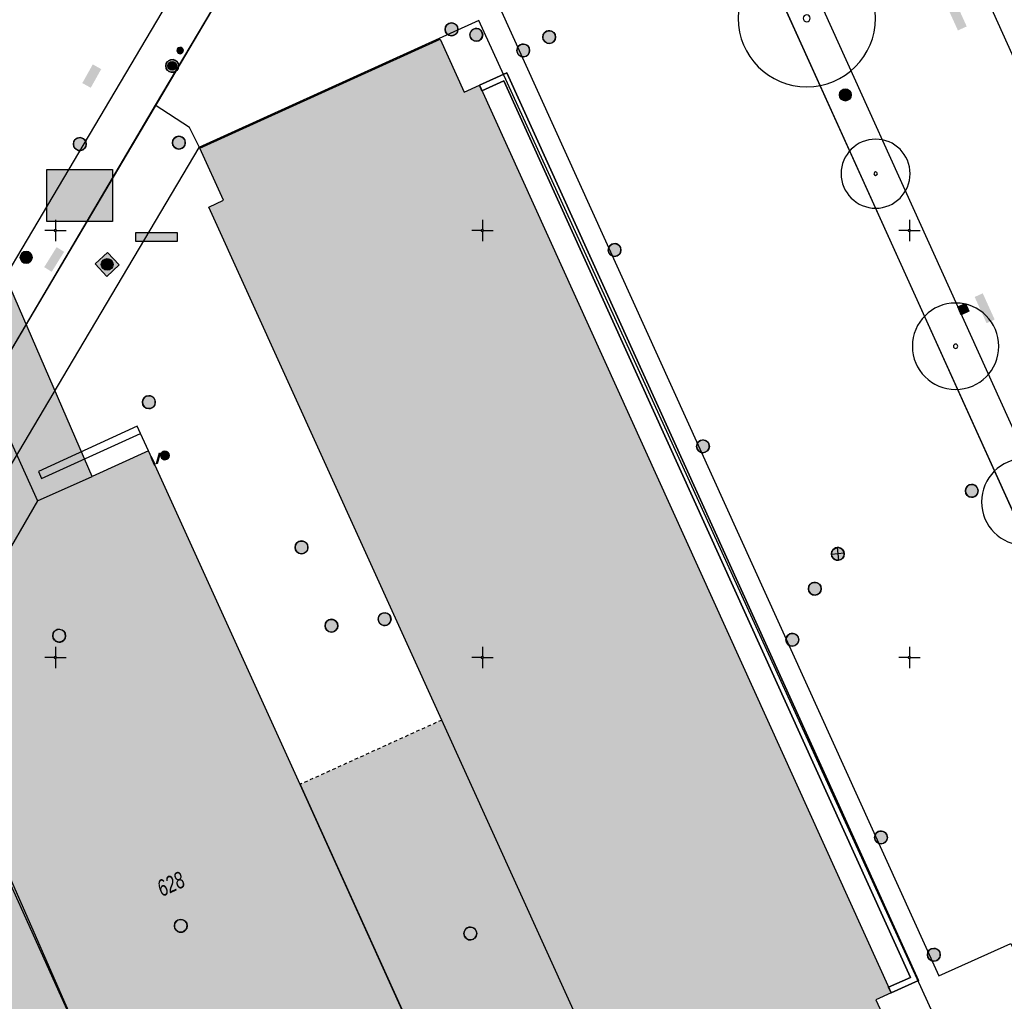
# Model space of a CAD drawing. Header units: metres. Extents: x 2695560 to 2696939, y 1260491 to 1262050.
# Tile 936 of 1005: x 2696449 to 2696507, y 1261730 to 1261787. Entities that reach past the tile are written whole.
import ezdxf

# ---------------------------------------------------------------- set-up
doc = ezdxf.new("R2010")
doc.units = ezdxf.units.M
doc.linetypes.add('AUSGEZOGEN', pattern=[0])
doc.linetypes.add('VERDECKT2_S2', pattern=[0.36, 0.2, -0.16])
for name, color, linetype in [('XR$1$AV_Flächen (EO)', 7, 'AUSGEZOGEN'), ('XR$1$AV_Gebäudeflächen (BB)', 7, 'AUSGEZOGEN'), ('XR$1$AV_Gebäudeflächen (EO)', 7, 'AUSGEZOGEN'), ('XR$1$AV_Gebäudeflächen ut.', 7, 'AUSGEZOGEN'), ('XR$1$AV_Koordinatennetzpunkte', 7, 'AUSGEZOGEN'), ('XR$1$AV_Linien (BB)', 7, 'AUSGEZOGEN'), ('XR$1$AV_Linien (EO)', 7, 'AUSGEZOGEN'), ('XR$1$AV_Versicherung-Nr.', 7, 'AUSGEZOGEN'), ('XR$1$AW_LK_Schachtdeckel', 24, 'AUSGEZOGEN'), ('XR$1$EW_LK_Bauwerk', 1, 'AUSGEZOGEN'), ('XR$1$EW_LK_Knoten', 1, 'AUSGEZOGEN'), ('XR$1$GA_LK_Rohrleitungsteil', 32, 'AUSGEZOGEN'), ('XR$1$GA_LK_Siphon', 32, 'AUSGEZOGEN'), ('XR$1$GR_Baum', 94, 'AUSGEZOGEN'), ('XR$1$Liegenschaftsgrenzen', 7, 'AUSGEZOGEN'), ('XR$1$PFAW', 255, 'AUSGEZOGEN'), ('XR$1$PFEW', 255, 'AUSGEZOGEN'), ('XR$1$PFGA', 255, 'AUSGEZOGEN'), ('XR$1$PFWA', 255, 'AUSGEZOGEN'), ('XR$1$RP_Abstandslinie', 7, 'AUSGEZOGEN'), ('XR$1$WA_LK_Absperrarmatur', 171, 'AUSGEZOGEN'), ('XR$1$WA_LK_Hydrant', 171, 'AUSGEZOGEN')]:
    doc.layers.add(name, color=color, linetype=linetype)
doc.styles.add('ARIAL', font='arial.ttf')

# ---------------------------------------------------------------- blocks, each defined once
blk = doc.blocks.new('COMPLEXOBJECT_16')
at = {"layer": 'XR$1$AV_Linien (BB)', "color": 7, "linetype": 'AUSGEZOGEN', "transparency": 33554687}
for p, q in [((6482.061, 11810.613), (6480.746, 11813.519)), ((6473.637, 11812.402), (6455.851, 11782.33))]:
    blk.add_line(p, q, dxfattribs=at)
for centre, radius, start, end in [((6477.653, 11810.027), 4.665, 98.93569, 149.40328), ((6477.652, 11810.029), 4.664, 48.44859, 98.93652)]:
    blk.add_arc(centre, radius, start, end, dxfattribs=at)
blk = doc.blocks.new('COMPLEXOBJECT_389')
at = {"layer": 'XR$1$AV_Linien (BB)', "color": 7, "linetype": 'AUSGEZOGEN', "transparency": 33554687}
blk.add_lwpolyline([(6527.227, 11738.355), (6503.552, 11790.779), (6486.127, 11829.209)], dxfattribs=at)
blk = doc.blocks.new('COMPLEXOBJECT_422')
at = {"layer": 'XR$1$AV_Linien (BB)', "color": 7, "linetype": 'AUSGEZOGEN', "transparency": 33554687}
blk.add_lwpolyline([(6482.061, 11810.613), (6474.617, 11807.165), (6470.495, 11800.223), (6501.72, 11731.372), (6505.945, 11733.272), (6510.036, 11724.329)], dxfattribs=at)
blk = doc.blocks.new('COMPLEXOBJECT_712')
at = {"layer": 'XR$1$AV_Linien (BB)', "color": 7, "linetype": 'AUSGEZOGEN', "transparency": 33554687}
for p, q in [((6430.603, 11766.732), (6429.029, 11762.455)), ((6424.553, 11753.223), (6418.821, 11743.511))]:
    blk.add_line(p, q, dxfattribs=at)
blk.add_lwpolyline([(6465.172, 11827.303), (6464.345, 11825.907), (6435.908, 11777.913)], dxfattribs=at)
for centre, radius, start, end in [((6490.004, 11745.378), 63.126, 148.97578, 154.27784), ((6489.499, 11745.625), 62.564, 154.28142, 160.28375), ((6378.657, 11781.157), 53.732, 334.77798, 339.63167), ((6379.001, 11781.007), 53.357, 328.61923, 334.7657)]:
    blk.add_arc(centre, radius, start, end, dxfattribs=at)
blk = doc.blocks.new('COMPLEXOBJECT_797')
at = {"layer": 'XR$1$AV_Linien (BB)', "color": 7, "linetype": 'AUSGEZOGEN', "transparency": 33554687}
blk.add_lwpolyline([(6355.414, 11617.193), (6377.371, 11654.569), (6396.77, 11687.221), (6423.868, 11733.16), (6471.337, 11813.265)], dxfattribs=at)
blk = doc.blocks.new('COMPLEXOBJECT_834')
at = {"layer": 'XR$1$AV_Flächen (EO)', "color": 7, "linetype": 'AUSGEZOGEN', "transparency": 33554687}
blk.add_lwpolyline([(6455.444, 11762.103), (6452.157, 11760.606), (6442.354, 11783.16), (6438.167, 11792.792), (6457.503, 11825.435), (6448.144, 11846.186), (6450.579, 11853.645), (6447.047, 11861.434), (6445.202, 11865.503), (6442.547, 11866.748), (6439.353, 11865.198), (6439.101, 11865.075), (6438.738, 11865.824)], dxfattribs=at)
blk = doc.blocks.new('COMPLEXOBJECT_835')
at = {"layer": 'XR$1$AV_Flächen (EO)', "color": 7, "linetype": 'AUSGEZOGEN', "transparency": 33554687}
blk.add_line((6452.585, 11719.094), (6458.957, 11714.796), dxfattribs=at)
blk.add_lwpolyline([(6430.853, 11707.194), (6424.596, 11710.902), (6440.258, 11737.326), (6443.22, 11738.578), (6443.641, 11737.717), (6451.539, 11720.238)], dxfattribs=at)
blk.add_arc((6454.437, 11721.837), 3.31, 208.89585, 235.97973, dxfattribs=at)
blk = doc.blocks.new('COMPLEXOBJECT_1244')
at = {"layer": 'XR$1$Liegenschaftsgrenzen', "color": 7, "linetype": 'AUSGEZOGEN', "transparency": 33554687}
blk.add_lwpolyline([(6473.637, 11812.402), (6446.14, 11765.91), (6414.59, 11712.76), (6385.75, 11664.13), (6360.446, 11621.54)], dxfattribs=at)
blk = doc.blocks.new('COMPLEXOBJECT_1382')
at = {"layer": 'XR$1$Liegenschaftsgrenzen', "color": 7, "linetype": 'AUSGEZOGEN', "transparency": 33554687}
blk.add_lwpolyline([(6550.316, 11660.023), (6550.6, 11660.156), (6483.723, 11807.912), (6483.359, 11807.746), (6480.746, 11813.519)], dxfattribs=at)
blk = doc.blocks.new('COMPLEXOBJECT_1417')
at = {"layer": 'XR$1$Liegenschaftsgrenzen', "color": 7, "linetype": 'AUSGEZOGEN', "transparency": 33554687}
for p, q in [((6435.908, 11777.913), (6465.172, 11827.303)), ((6429.029, 11762.455), (6430.603, 11766.732)), ((6418.821, 11743.511), (6424.553, 11753.223))]:
    blk.add_line(p, q, dxfattribs=at)
for centre, radius, start, end in [((6489.689, 11745.547), 62.769, 148.95977, 160.27477), ((6378.943, 11781.037), 53.422, 328.62381, 339.64469)]:
    blk.add_arc(centre, radius, start, end, dxfattribs=at)
blk = doc.blocks.new('BAV2041')
at = {"color": 7, "transparency": 33554687}
for p, q in [((0, 0.5), (0, 0.05)), ((-0.05, 0), (-0.5, 0)), ((0.05, 0), (0.5, 0)), ((0, -0.05), (0, -0.5))]:
    blk.add_line(p, q, dxfattribs=at)
blk.add_circle((0, 0), 0.05, dxfattribs=at)
for start, end in [(90, 270), (270, 90)]:
    blk.add_arc((0, 0), 0.05, start, end, dxfattribs=at)
blk = doc.blocks.new('WBGR1')
at = {"color": 94, "transparency": 33554687}
for radius, start, end in [(1, 90, 270), (1, 270, 90), (0.05, 90, 270), (0.05, 270, 90)]:
    blk.add_arc((0, 0), radius, start, end, dxfattribs=at)
blk = doc.blocks.new('BAW2082')
at = {"layer": 'XR$1$PFAW', "transparency": 33554687}
blk.add_hatch(color=7, dxfattribs=at).paths.add_polyline_path([(0.509, -0.003), (0.499, 0.098), (0.469, 0.194), (0.42, 0.283), (0.354, 0.359), (0.274, 0.421), (0.183, 0.466), (0.085, 0.491), (-0.016, 0.496), (-0.116, 0.481), (-0.211, 0.446), (-0.297, 0.392), (-0.37, 0.323), (-0.428, 0.24), (-0.468, 0.147), (-0.488, 0.047), (-0.488, -0.054), (-0.468, -0.153), (-0.428, -0.246), (-0.37, -0.329), (-0.297, -0.398), (-0.211, -0.452), (-0.116, -0.487), (-0.016, -0.502), (0.085, -0.497), (0.183, -0.472), (0.274, -0.427), (0.354, -0.366), (0.42, -0.289), (0.469, -0.2), (0.499, -0.104)])
at = {"transparency": 33554687}
for start, end in [(91.19481, 268.80519), (268.80519, 91.19481)]:
    blk.add_arc((0.01, 0), 0.5, start, end, dxfattribs=at)
at = {"layer": 'XR$1$PFAW', "transparency": 33554687}
blk.add_circle((0.009, -0.003), 0.5, dxfattribs=at)
blk = doc.blocks.new('BAW2089')
at = {"layer": 'XR$1$PFAW', "transparency": 33554687}
blk.add_hatch(color=7, dxfattribs=at).paths.add_polyline_path([(-0.5, 0.5), (-0.5, -0.5), (0.5, -0.5), (0.5, 0.5)])
at = {"transparency": 33554687}
blk.add_lwpolyline([(-0.5, 0.5), (0.5, 0.5), (0.5, -0.5), (-0.5, -0.5), (-0.5, 0.5)], close=True, dxfattribs=at)
at = {"layer": 'XR$1$PFAW', "transparency": 33554687}
blk.add_lwpolyline([(-0.5, 0.5), (0.5, 0.5), (0.5, -0.5), (-0.5, -0.5), (-0.5, 0.5)], close=True, dxfattribs=at)
blk = doc.blocks.new('BAW2088')
at = {"layer": 'XR$1$PFAW', "transparency": 33554687}
blk.add_hatch(color=253, dxfattribs=at).paths.add_polyline_path([(0.51, 0), (0.5, 0.101), (0.47, 0.197), (0.421, 0.286), (0.355, 0.362), (0.275, 0.424), (0.184, 0.469), (0.086, 0.494), (-0.015, 0.499), (-0.115, 0.484), (-0.21, 0.449), (-0.296, 0.395), (-0.369, 0.326), (-0.427, 0.243), (-0.467, 0.15), (-0.487, 0.051), (-0.487, -0.051), (-0.467, -0.15), (-0.427, -0.243), (-0.369, -0.326), (-0.296, -0.395), (-0.21, -0.449), (-0.115, -0.484), (-0.015, -0.499), (0.086, -0.494), (0.184, -0.469), (0.275, -0.424), (0.355, -0.362), (0.421, -0.286), (0.47, -0.197), (0.5, -0.101)])
at = {"transparency": 33554687}
for start, end in [(91.19481, 268.80519), (268.80519, 91.19481)]:
    blk.add_arc((0.01, 0), 0.5, start, end, dxfattribs=at)
at = {"layer": 'XR$1$PFAW', "transparency": 33554687}
blk.add_circle((0.01, 0), 0.5, dxfattribs=at)
blk = doc.blocks.new('BAW2087')
at = {"lineweight": 25, "true_color": 0x000000, "transparency": 33554687}
h = blk.add_hatch(color=18, dxfattribs=at)
h.paths.add_polyline_path([(-0.5, 0.5), (-0.5, -0.5), (0.5, -0.5), (0.5, 0.5)])
h.paths.add_polyline_path([(0.337, -0.069), (0.316, -0.136), (0.282, -0.196), (0.237, -0.249), (0.182, -0.292), (0.119, -0.322), (0.052, -0.34), (-0.017, -0.343), (-0.086, -0.333), (-0.151, -0.309), (-0.21, -0.272), (-0.261, -0.224), (-0.301, -0.167), (-0.328, -0.103), (-0.342, -0.035), (-0.342, 0.035), (-0.328, 0.103), (-0.301, 0.167), (-0.261, 0.224), (-0.21, 0.272), (-0.151, 0.309), (-0.086, 0.333), (-0.017, 0.343), (0.052, 0.34), (0.119, 0.322), (0.182, 0.292), (0.237, 0.249), (0.282, 0.196), (0.316, 0.136), (0.337, 0.069), (0.344, 0)], flags=16)
at = {"layer": 'XR$1$PFAW', "lineweight": 25, "transparency": 33554687}
blk.add_hatch(color=7, dxfattribs=at).paths.add_polyline_path([(0.344, 0), (0.337, 0.069), (0.316, 0.136), (0.282, 0.196), (0.237, 0.249), (0.182, 0.292), (0.119, 0.322), (0.052, 0.34), (-0.017, 0.343), (-0.086, 0.333), (-0.151, 0.309), (-0.21, 0.272), (-0.261, 0.224), (-0.301, 0.167), (-0.328, 0.103), (-0.342, 0.035), (-0.342, -0.035), (-0.328, -0.103), (-0.301, -0.167), (-0.261, -0.224), (-0.21, -0.272), (-0.151, -0.309), (-0.086, -0.333), (-0.017, -0.343), (0.052, -0.34), (0.119, -0.322), (0.182, -0.292), (0.237, -0.249), (0.282, -0.196), (0.316, -0.136), (0.337, -0.069)])
at = {"lineweight": 25, "transparency": 33554687}
for p, q in [((-0.5, 0.5, 0.993), (0.5, 0.5, 0.993)), ((-0.5, -0.5, 0.993), (-0.5, 0.5, 0.993)), ((0.5, 0.5, 0.993), (0.5, -0.5, 0.993)), ((0.5, -0.5, 0.993), (-0.5, -0.5, 0.993))]:
    blk.add_line(p, q, dxfattribs=at)
blk.add_circle((0, 0), 0.344, dxfattribs=at)
at = {"layer": 'XR$1$PFAW', "lineweight": 25, "transparency": 33554687}
blk.add_line((-0.5, 0.5), (0.5, 0.5), dxfattribs=at)
at = {"layer": 'XR$1$PFAW', "color": 31, "lineweight": 25, "transparency": 33554687}
for p, q in [((-0.5, -0.5), (-0.5, 0.5)), ((0.5, 0.5), (0.5, -0.5)), ((0.5, -0.5), (-0.5, -0.5))]:
    blk.add_line(p, q, dxfattribs=at)
at = {"layer": 'XR$1$PFAW', "lineweight": 25, "transparency": 33554687}
blk.add_circle((0, 0), 0.344, dxfattribs=at)
blk = doc.blocks.new('BWA2009')
at = {"true_color": 0x000000, "transparency": 33554687}
blk.add_hatch(color=18, dxfattribs=at).paths.add_polyline_path([(0.333, 0), (0.327, 0.067), (0.306, 0.131), (0.274, 0.19), (0.23, 0.242), (0.176, 0.283), (0.116, 0.313), (0.05, 0.329), (-0.017, 0.333), (-0.084, 0.323), (-0.147, 0.299), (-0.204, 0.264), (-0.253, 0.217), (-0.291, 0.162), (-0.318, 0.1), (-0.332, 0.034), (-0.332, -0.034), (-0.318, -0.1), (-0.291, -0.162), (-0.253, -0.217), (-0.204, -0.264), (-0.147, -0.299), (-0.084, -0.323), (-0.017, -0.333), (0.05, -0.329), (0.116, -0.313), (0.176, -0.283), (0.23, -0.242), (0.274, -0.19), (0.306, -0.131), (0.327, -0.067)])
at = {"layer": 'XR$1$PFWA', "transparency": 33554687}
blk.add_hatch(color=7, dxfattribs=at).paths.add_polyline_path([(0.5, 0), (0.49, 0.101), (0.459, 0.197), (0.41, 0.286), (0.344, 0.362), (0.264, 0.424), (0.174, 0.469), (0.076, 0.494), (-0.025, 0.499), (-0.125, 0.484), (-0.22, 0.449), (-0.306, 0.395), (-0.379, 0.326), (-0.437, 0.243), (-0.477, 0.15), (-0.497, 0.051), (-0.497, -0.051), (-0.477, -0.15), (-0.437, -0.243), (-0.379, -0.326), (-0.306, -0.395), (-0.22, -0.449), (-0.125, -0.484), (-0.025, -0.499), (0.076, -0.494), (0.174, -0.469), (0.264, -0.424), (0.344, -0.362), (0.41, -0.286), (0.459, -0.197), (0.49, -0.101)])
at = {"transparency": 33554687}
blk.add_circle((0, 0), 0.333, dxfattribs=at)
for start, end in [(90, 180), (180, 270), (0, 90), (270, 0)]:
    blk.add_arc((0, 0), 0.5, start, end, dxfattribs=at)
at = {"layer": 'XR$1$PFWA', "transparency": 33554687}
blk.add_circle((0, 0), 0.5, dxfattribs=at)
blk = doc.blocks.new('BWA965')
at = {"layer": 'XR$1$PFWA', "transparency": 33554687}
blk.add_hatch(color=7, dxfattribs=at).paths.add_polyline_path([(0, 0.5), (-0.05, 0.5), (-0.1, 0.49), (-0.15, 0.48), (-0.2, 0.46), (-0.24, 0.44), (-0.29, 0.41), (-0.33, 0.38), (-0.36, 0.34), (-0.4, 0.31), (-0.42, 0.26), (-0.45, 0.22), (-0.47, 0.17), (-0.48, 0.13), (-0.49, 0.08), (-0.5, 0.03), (-0.5, -0.03), (-0.49, -0.08), (-0.48, -0.13), (-0.47, -0.17), (-0.45, -0.22), (-0.42, -0.26), (-0.4, -0.31), (-0.36, -0.34), (-0.33, -0.38), (-0.29, -0.41), (-0.24, -0.44), (-0.2, -0.46), (-0.15, -0.48), (-0.1, -0.49), (-0.05, -0.5), (0, -0.5), (0.05, -0.5), (0.1, -0.49), (0.15, -0.48), (0.2, -0.46), (0.24, -0.44), (0.29, -0.41), (0.33, -0.38), (0.36, -0.34), (0.4, -0.31), (0.42, -0.26), (0.45, -0.22), (0.47, -0.17), (0.48, -0.13), (0.49, -0.08), (0.5, -0.03), (0.5, 0.03), (0.49, 0.08), (0.48, 0.13), (0.47, 0.17), (0.45, 0.22), (0.42, 0.26), (0.4, 0.31), (0.36, 0.34), (0.33, 0.38), (0.29, 0.41), (0.24, 0.44), (0.2, 0.46), (0.15, 0.48), (0.1, 0.49), (0.05, 0.5)])
at = {"transparency": 33554687}
blk.add_line((0, 0.5), (0, -0.5), dxfattribs=at)
for start, end in [(90, 270), (270, 90)]:
    blk.add_arc((0, 0), 0.5, start, end, dxfattribs=at)
blk = doc.blocks.new('BGA2013')
at = {"transparency": 33554687}
blk.add_hatch(color=36, dxfattribs=at).paths.add_polyline_path([(-0.291, -0.409), (0.352, 0.357), (0.291, 0.409), (-0.352, -0.357)])
at = {"color": 32, "transparency": 33554687}
blk.add_lwpolyline([(-0.291, -0.409), (-0.352, -0.357), (0.291, 0.409), (0.352, 0.357), (-0.291, -0.409)], close=True, dxfattribs=at)
blk = doc.blocks.new('BGA14')
at = {"transparency": 33554687}
blk.add_hatch(color=36, dxfattribs=at).paths.add_polyline_path([(-0.05, -0.5), (0.05, -0.5), (0.05, 0.5), (-0.05, 0.5)])
at = {"color": 32, "transparency": 33554687}
blk.add_lwpolyline([(-0.05, -0.5), (0.05, -0.5), (0.05, 0.5), (-0.05, 0.5), (-0.05, -0.5)], close=True, dxfattribs=at)
blk = doc.blocks.new('BGA15')
at = {"layer": 'XR$1$PFGA', "transparency": 33554687}
blk.add_hatch(color=7, dxfattribs=at).paths.add_polyline_path([(0.5, 0), (0.49, 0.1), (0.46, 0.2), (0.41, 0.29), (0.34, 0.36), (0.26, 0.42), (0.17, 0.47), (0.08, 0.49), (-0.03, 0.5), (-0.13, 0.48), (-0.22, 0.45), (-0.31, 0.4), (-0.38, 0.33), (-0.44, 0.24), (-0.48, 0.15), (-0.5, 0.05), (-0.5, -0.05), (-0.48, -0.15), (-0.44, -0.24), (-0.38, -0.33), (-0.31, -0.4), (-0.22, -0.45), (-0.13, -0.48), (-0.03, -0.5), (0.08, -0.49), (0.17, -0.47), (0.26, -0.42), (0.34, -0.36), (0.41, -0.29), (0.46, -0.2), (0.49, -0.1)])
at = {"color": 32, "transparency": 33554687}
for start, end in [(91.1948, 268.8052), (268.8052, 91.1948)]:
    blk.add_arc((0, 0), 0.5, start, end, dxfattribs=at)
at = {"layer": 'XR$1$PFGA', "transparency": 33554687}
blk.add_circle((0, 0), 0.5, dxfattribs=at)
blk = doc.blocks.new('BEWLP2574')
at = {"layer": 'XR$1$PFEW', "transparency": 33554687}
blk.add_hatch(color=7, dxfattribs=at).paths.add_polyline_path([(-0.5, 0), (-0.497, -0.051), (-0.489, -0.101), (-0.477, -0.15), (-0.459, -0.198), (-0.437, -0.243), (-0.41, -0.286), (-0.379, -0.326), (-0.344, -0.363), (-0.306, -0.396), (-0.264, -0.425), (-0.22, -0.449), (-0.173, -0.469), (-0.125, -0.485), (-0.075, -0.495), (-0.025, -0.5), (0.026, -0.5), (0.076, -0.495), (0.126, -0.485), (0.174, -0.469), (0.221, -0.449), (0.265, -0.425), (0.306, -0.396), (0.345, -0.363), (0.38, -0.326), (0.411, -0.286), (0.437, -0.243), (0.46, -0.198), (0.477, -0.15), (0.49, -0.101), (0.498, -0.051), (0.5, 0), (0.498, 0.05), (0.49, 0.1), (0.477, 0.149), (0.46, 0.197), (0.437, 0.242), (0.411, 0.285), (0.38, 0.325), (0.345, 0.362), (0.306, 0.395), (0.265, 0.424), (0.221, 0.448), (0.174, 0.468), (0.126, 0.484), (0.076, 0.494), (0.026, 0.499), (-0.025, 0.499), (-0.075, 0.494), (-0.125, 0.484), (-0.173, 0.468), (-0.22, 0.448), (-0.264, 0.424), (-0.306, 0.395), (-0.344, 0.362), (-0.379, 0.325), (-0.41, 0.285), (-0.437, 0.242), (-0.459, 0.197), (-0.477, 0.149), (-0.489, 0.1), (-0.497, 0.05)])
at = {"color": 1, "transparency": 33554687}
for start, end in [(90, 180), (0, 90), (180, 270), (270, 0)]:
    blk.add_arc((0, 0), 0.5, start, end, dxfattribs=at)
at = {"layer": 'XR$1$PFEW', "transparency": 33554687}
blk.add_circle((0, 0), 0.5, dxfattribs=at)
blk = doc.blocks.new('BEWLP2549_S')
at = {"layer": 'XR$1$PFEW', "transparency": 33554687}
blk.add_hatch(color=7, dxfattribs=at).paths.add_polyline_path([(0.5, 0), (0.49, 0.101), (0.459, 0.197), (0.41, 0.286), (0.344, 0.362), (0.264, 0.424), (0.174, 0.469), (0.076, 0.494), (-0.025, 0.499), (-0.125, 0.484), (-0.22, 0.449), (-0.306, 0.395), (-0.379, 0.326), (-0.437, 0.243), (-0.477, 0.15), (-0.497, 0.051), (-0.497, -0.051), (-0.477, -0.15), (-0.437, -0.243), (-0.379, -0.326), (-0.306, -0.395), (-0.22, -0.449), (-0.125, -0.484), (-0.025, -0.499), (0.076, -0.494), (0.174, -0.469), (0.264, -0.424), (0.344, -0.362), (0.41, -0.286), (0.459, -0.197), (0.49, -0.101)])
at = {"color": 1, "transparency": 33554687}
for p, q in [((0.354, -0.354), (-0.354, 0.354)), ((-0.354, -0.354), (0.354, 0.354))]:
    blk.add_line(p, q, dxfattribs=at)
for start, end in [(91.38095, 268.61905), (268.61905, 91.38095)]:
    blk.add_arc((0, 0), 0.5, start, end, dxfattribs=at)
at = {"layer": 'XR$1$PFEW', "transparency": 33554687}
blk.add_circle((0, 0), 0.5, dxfattribs=at)

msp = doc.modelspace()

# ---------------------------------------------------------------- hatches: boundary and pattern name
at = {"transparency": 33554687}
for points in [[(2696503.811, 1261787.893), (2696503.295, 1261787.659), (2696503.813, 1261786.517), (2696504.329, 1261786.751)], [(2696452.548, 1261783.437), (2696453.042, 1261783.161), (2696453.654, 1261784.255), (2696453.16, 1261784.531)], [(2696450.464, 1261778.385), (2696450.464, 1261775.33), (2696454.313, 1261775.33), (2696454.313, 1261778.385)], [(2696455.688, 1261774.684), (2696455.688, 1261774.167), (2696458.098, 1261774.167), (2696458.098, 1261774.684)], [(2696450.316, 1261772.663), (2696450.755, 1261772.39), (2696451.484, 1261773.559), (2696451.045, 1261773.832)], [(2696505.267, 1261771.131), (2696504.794, 1261770.916), (2696505.491, 1261769.381), (2696505.964, 1261769.596)], [(2696480.589, 1261744.383), (2696481.155, 1261743.135), (2696486.211, 1261745.429), (2696485.645, 1261746.677)]]:
    msp.add_hatch(color=7, dxfattribs=at).paths.add_polyline_path(points)
at = {"layer": 'XR$1$AV_Gebäudeflächen (BB)', "true_color": 0xd2d2d2, "transparency": 33554687}
msp.add_hatch(color=254, dxfattribs=at).paths.add_polyline_path([(2696459.435, 1261779.634), (2696460.823, 1261776.579), (2696459.947, 1261776.181), (2696473.59, 1261746.152), (2696484.096, 1261723.026), (2696484.979, 1261723.427), (2696485.79, 1261721.64), (2696479.643, 1261718.852), (2696478.189, 1261722.056), (2696475.121, 1261720.664), (2696476.592, 1261717.421), (2696476.501, 1261717.38), (2696476.64, 1261717.073), (2696475.72, 1261716.655), (2696473.791, 1261720.902), (2696459.927, 1261714.606), (2696437.495, 1261704.419), (2696435.553, 1261708.705), (2696431.823, 1261707.004), (2696417.212, 1261700.341), (2696411.022, 1261697.518), (2696412.934, 1261693.326), (2696406.9, 1261690.574), (2696408.841, 1261686.317), (2696403.054, 1261683.678), (2696403.16, 1261683.444), (2696402.924, 1261683.336), (2696403.398, 1261682.29), (2696401.69, 1261681.516), (2696404.399, 1261675.539), (2696406.099, 1261676.309), (2696406.572, 1261675.265), (2696406.806, 1261675.371), (2696406.912, 1261675.137), (2696407.158, 1261675.249), (2696410.043, 1261676.568), (2696412.693, 1261677.779), (2696415.524, 1261671.596), (2696418.663, 1261673.02), (2696421.859, 1261674.47), (2696469.325, 1261696.004), (2696476.339, 1261699.186), (2696473.539, 1261705.357), (2696480.531, 1261708.529), (2696480.647, 1261708.274), (2696483.443, 1261709.547), (2696484.283, 1261707.703), (2696483.291, 1261707.465), (2696489.837, 1261679.351), (2696491.141, 1261673.748), (2696495.247, 1261656.112), (2696496.179, 1261656.329), (2696497.124, 1261652.268), (2696502.14, 1261653.435), (2696502.11, 1261653.561), (2696502.529, 1261653.659), (2696502.543, 1261653.6), (2696506.682, 1261654.563), (2696506.668, 1261654.621), (2696507.077, 1261654.717), (2696507.107, 1261654.59), (2696512.133, 1261655.759), (2696511.19, 1261659.811), (2696511.446, 1261659.871), (2696512.135, 1261660.031), (2696512.067, 1261660.323), (2696500.236, 1261711.189), (2696500.161, 1261711.511), (2696501.064, 1261711.721), (2696501.672, 1261711.862), (2696506.746, 1261714.437), (2696505.048, 1261717.783), (2696504.627, 1261717.57), (2696503.978, 1261718.848), (2696504.534, 1261719.1), (2696504.898, 1261719.265), (2696506.319, 1261719.909), (2696506.137, 1261720.31), (2696506.073, 1261720.281), (2696502.302, 1261728.601), (2696502.366, 1261728.63), (2696502.184, 1261729.031), (2696499.838, 1261727.967), (2696499.015, 1261729.781), (2696499.896, 1261730.181), (2696475.793, 1261783.306), (2696474.913, 1261782.907), (2696473.503, 1261786.014)])
at = {"layer": 'XR$1$AV_Gebäudeflächen (EO)', "true_color": 0xebebeb, "transparency": 33554687}
msp.add_hatch(color=7, dxfattribs=at).paths.add_polyline_path([(2696475.121, 1261720.664), (2696478.189, 1261722.056), (2696479.643, 1261718.852), (2696485.79, 1261721.64), (2696484.979, 1261723.427), (2696484.096, 1261723.026), (2696473.59, 1261746.152), (2696465.308, 1261742.389)])
at = {"layer": 'XR$1$AV_Gebäudeflächen ut.', "true_color": 0xf5f5f5, "transparency": 33554687}
msp.add_hatch(color=7, dxfattribs=at).paths.add_polyline_path([(2696459.927, 1261714.606), (2696473.791, 1261720.902), (2696475.72, 1261716.655), (2696476.64, 1261717.073), (2696476.501, 1261717.38), (2696476.592, 1261717.421), (2696475.121, 1261720.664), (2696465.308, 1261742.389), (2696456.414, 1261761.913), (2696453.127, 1261760.416), (2696443.324, 1261782.97), (2696439.137, 1261792.602), (2696458.473, 1261825.245), (2696449.114, 1261845.996), (2696451.549, 1261853.455), (2696448.017, 1261861.244), (2696446.172, 1261865.313), (2696443.517, 1261866.558), (2696440.323, 1261865.008), (2696440.071, 1261864.885), (2696439.708, 1261865.634), (2696439.232, 1261866.581), (2696438.684, 1261867.488), (2696438.066, 1261868.349), (2696437.383, 1261869.158), (2696436.639, 1261869.912), (2696435.837, 1261870.605), (2696434.984, 1261871.234), (2696434.084, 1261871.793), (2696433.143, 1261872.28), (2696432.167, 1261872.692), (2696431.161, 1261873.026), (2696430.132, 1261873.28), (2696429.087, 1261873.453), (2696428.031, 1261873.543), (2696426.972, 1261873.551), (2696425.915, 1261873.475), (2696424.867, 1261873.316), (2696423.835, 1261873.076), (2696422.825, 1261872.756), (2696421.843, 1261872.358), (2696420.895, 1261871.884), (2696419.988, 1261871.337), (2696419.126, 1261870.72), (2696418.315, 1261870.038), (2696417.56, 1261869.295), (2696416.866, 1261868.494), (2696416.236, 1261867.642), (2696415.675, 1261866.743), (2696415.187, 1261865.803), (2696414.774, 1261864.827), (2696414.438, 1261863.822), (2696414.355, 1261863.524), (2696414.279, 1261863.225), (2696414.21, 1261862.924), (2696414.148, 1261862.621), (2696414.092, 1261862.318), (2696414.044, 1261862.012), (2696414.003, 1261861.706), (2696413.968, 1261861.399), (2696413.941, 1261861.092), (2696413.921, 1261860.783), (2696413.907, 1261860.475), (2696413.901, 1261860.166), (2696413.902, 1261859.857), (2696413.91, 1261859.548), (2696413.925, 1261859.24), (2696413.947, 1261858.932), (2696413.976, 1261858.624), (2696414.012, 1261858.317), (2696414.055, 1261858.011), (2696414.105, 1261857.707), (2696414.162, 1261857.403), (2696414.226, 1261857.101), (2696414.297, 1261856.8), (2696414.375, 1261856.501), (2696414.459, 1261856.204), (2696414.551, 1261855.909), (2696414.649, 1261855.616), (2696414.753, 1261855.325), (2696414.865, 1261855.037), (2696414.983, 1261854.752), (2696415.107, 1261854.469), (2696396.462, 1261846.055), (2696387.97, 1261826.75), (2696384.844, 1261819.635), (2696386.443, 1261816.1), (2696386.6, 1261815.754), (2696386.946, 1261815.911), (2696386.789, 1261816.257), (2696387.017, 1261816.361), (2696387.059, 1261816.27), (2696388.518, 1261816.932), (2696388.476, 1261817.023), (2696388.704, 1261817.127), (2696388.746, 1261817.036), (2696390.068, 1261817.636), (2696389.646, 1261818.565), (2696390.147, 1261818.792), (2696390.569, 1261817.863), (2696391.891, 1261818.464), (2696391.85, 1261818.555), (2696392.078, 1261818.658), (2696392.119, 1261818.567), (2696393.578, 1261819.23), (2696393.537, 1261819.321), (2696393.765, 1261819.424), (2696393.806, 1261819.333), (2696395.128, 1261819.933), (2696394.706, 1261820.862), (2696395.208, 1261821.09), (2696395.63, 1261820.161), (2696396.952, 1261820.761), (2696396.91, 1261820.852), (2696397.138, 1261820.956), (2696397.18, 1261820.865), (2696398.638, 1261821.527), (2696398.597, 1261821.618), (2696398.825, 1261821.722), (2696398.866, 1261821.631), (2696400.188, 1261822.231), (2696400.147, 1261822.322), (2696399.767, 1261823.16), (2696400.268, 1261823.387), (2696400.69, 1261822.458), (2696402.011, 1261823.058), (2696401.969, 1261823.149), (2696402.197, 1261823.253), (2696402.239, 1261823.162), (2696403.696, 1261823.824), (2696403.655, 1261823.915), (2696403.883, 1261824.018), (2696403.924, 1261823.927), (2696405.245, 1261824.527), (2696404.824, 1261825.456), (2696405.325, 1261825.683), (2696405.747, 1261824.754), (2696407.068, 1261825.354), (2696407.026, 1261825.445), (2696407.254, 1261825.549), (2696407.296, 1261825.458), (2696408.753, 1261826.12), (2696408.712, 1261826.211), (2696408.94, 1261826.314), (2696408.981, 1261826.223), (2696410.302, 1261826.823), (2696409.881, 1261827.752), (2696410.382, 1261827.979), (2696410.804, 1261827.05), (2696412.243, 1261827.704), (2696412.202, 1261827.795), (2696412.43, 1261827.898), (2696412.471, 1261827.807), (2696413.792, 1261828.407), (2696413.751, 1261828.498), (2696413.979, 1261828.602), (2696414.135, 1261828.256), (2696414.482, 1261828.413), (2696414.585, 1261828.186), (2696414.494, 1261828.145), (2696415.092, 1261826.826), (2696415.183, 1261826.867), (2696415.286, 1261826.64), (2696415.195, 1261826.599), (2696415.855, 1261825.144), (2696416.784, 1261825.565), (2696417.011, 1261825.065), (2696416.082, 1261824.644), (2696416.68, 1261823.325), (2696416.772, 1261823.366), (2696416.875, 1261823.139), (2696416.784, 1261823.098), (2696417.444, 1261821.643), (2696417.535, 1261821.684), (2696417.638, 1261821.457), (2696417.547, 1261821.415), (2696418.145, 1261820.097), (2696419.074, 1261820.518), (2696419.301, 1261820.018), (2696418.372, 1261819.596), (2696418.97, 1261818.278), (2696419.061, 1261818.319), (2696419.164, 1261818.092), (2696419.073, 1261818.05), (2696419.734, 1261816.595), (2696419.825, 1261816.637), (2696419.928, 1261816.409), (2696419.837, 1261816.368), (2696420.435, 1261815.049), (2696421.364, 1261815.471), (2696421.591, 1261814.971), (2696420.662, 1261814.549), (2696421.261, 1261813.228), (2696421.352, 1261813.27), (2696421.456, 1261813.042), (2696421.365, 1261813), (2696422.026, 1261811.543), (2696422.117, 1261811.584), (2696422.22, 1261811.356), (2696422.129, 1261811.315), (2696422.729, 1261809.994), (2696423.658, 1261810.415), (2696423.885, 1261809.914), (2696422.956, 1261809.492), (2696423.555, 1261808.171), (2696423.647, 1261808.213), (2696423.75, 1261807.985), (2696423.659, 1261807.943), (2696424.32, 1261806.486), (2696424.411, 1261806.527), (2696424.515, 1261806.299), (2696424.424, 1261806.258), (2696425.023, 1261804.937), (2696425.952, 1261805.358), (2696426.179, 1261804.857), (2696425.25, 1261804.436), (2696425.85, 1261803.114), (2696425.941, 1261803.156), (2696426.044, 1261802.928), (2696425.953, 1261802.887), (2696426.614, 1261801.429), (2696426.706, 1261801.47), (2696426.809, 1261801.242), (2696426.46, 1261801.084), (2696426.618, 1261800.737), (2696426.379, 1261800.629), (2696426.338, 1261800.72), (2696424.87, 1261800.054), (2696424.912, 1261799.963), (2696424.682, 1261799.859), (2696424.641, 1261799.949), (2696423.311, 1261799.346), (2696423.733, 1261798.416), (2696423.229, 1261798.187), (2696428.162, 1261787.315), (2696430.281, 1261782.647), (2696425.786, 1261780.606), (2696423.505, 1261785.629), (2696422.959, 1261785.381), (2696425.24, 1261780.358), (2696420.744, 1261778.317), (2696418.464, 1261783.341), (2696417.918, 1261783.093), (2696420.198, 1261778.07), (2696415.685, 1261776.021), (2696413.405, 1261781.044), (2696412.859, 1261780.796), (2696415.139, 1261775.773), (2696410.616, 1261773.72), (2696408.497, 1261778.388), (2696403.552, 1261789.252), (2696403.046, 1261789.022), (2696402.624, 1261789.952), (2696401.162, 1261789.289), (2696401.204, 1261789.198), (2696400.964, 1261789.089), (2696400.923, 1261789.18), (2696399.59, 1261788.575), (2696399.631, 1261788.484), (2696399.401, 1261788.38), (2696399.244, 1261788.726), (2696398.895, 1261788.568), (2696398.792, 1261788.796), (2696398.883, 1261788.837), (2696398.223, 1261790.295), (2696398.132, 1261790.253), (2696398.029, 1261790.481), (2696398.12, 1261790.523), (2696397.523, 1261791.844), (2696396.593, 1261791.423), (2696405.262, 1261772.351), (2696410.212, 1261767.703), (2696429.551, 1261776.418), (2696434.848, 1261785.361), (2696439.099, 1261775.838), (2696446.829, 1261758.517), (2696415.096, 1261704.98), (2696417.212, 1261700.341), (2696431.823, 1261707.004), (2696425.566, 1261710.712), (2696441.228, 1261737.136), (2696444.19, 1261738.388), (2696444.611, 1261737.527), (2696452.509, 1261720.048), (2696452.534, 1261720.004), (2696452.559, 1261719.96), (2696452.585, 1261719.917), (2696452.612, 1261719.874), (2696452.639, 1261719.832), (2696452.667, 1261719.79), (2696452.696, 1261719.748), (2696452.725, 1261719.707), (2696452.755, 1261719.667), (2696452.786, 1261719.626), (2696452.817, 1261719.587), (2696452.848, 1261719.547), (2696452.881, 1261719.509), (2696452.914, 1261719.47), (2696452.947, 1261719.433), (2696452.981, 1261719.395), (2696453.016, 1261719.359), (2696453.051, 1261719.322), (2696453.087, 1261719.287), (2696453.123, 1261719.252), (2696453.16, 1261719.217), (2696453.197, 1261719.183), (2696453.235, 1261719.15), (2696453.273, 1261719.117), (2696453.312, 1261719.085), (2696453.351, 1261719.053), (2696453.391, 1261719.022), (2696453.431, 1261718.992), (2696453.472, 1261718.962), (2696453.513, 1261718.933), (2696453.555, 1261718.904)])

# ---------------------------------------------------------------- linework, layer by layer
at = {"color": 24, "lineweight": -3, "transparency": 33554687}
for points in [[(2696450.464, 1261778.385), (2696454.313, 1261778.385), (2696454.313, 1261775.33), (2696450.464, 1261775.33), (2696450.464, 1261778.385)], [(2696455.688, 1261774.684), (2696458.098, 1261774.684), (2696458.098, 1261774.167), (2696455.688, 1261774.167), (2696455.688, 1261774.684)]]:
    msp.add_lwpolyline(points, close=True, dxfattribs=at)
at = {"layer": 'XR$1$AV_Flächen (EO)', "color": 7, "linetype": 'VERDECKT2_S2', "transparency": 33554687}
msp.add_line((2696473.59, 1261746.152), (2696465.308, 1261742.389), dxfattribs=at)
at = {"layer": 'XR$1$AV_Flächen (EO)', "color": 7, "linetype": 'AUSGEZOGEN', "transparency": 33554687}
msp.add_line((2696465.308, 1261742.389), (2696475.121, 1261720.664), dxfattribs=at)
for points in [[(2696501.508, 1261730.912), (2696477.405, 1261784.037), (2696475.793, 1261783.306), (2696475.942, 1261782.978), (2696477.226, 1261783.561), (2696501.031, 1261731.091), (2696499.747, 1261730.509), (2696499.896, 1261730.181), (2696501.508, 1261730.912)], [(2696455.949, 1261762.933), (2696455.758, 1261763.352), (2696449.973, 1261760.71), (2696450.164, 1261760.291), (2696455.949, 1261762.933)]]:
    msp.add_lwpolyline(points, close=True, dxfattribs=at)
for points in [[(2696459.927, 1261714.606), (2696473.791, 1261720.902), (2696475.72, 1261716.655), (2696476.64, 1261717.073), (2696476.501, 1261717.38), (2696476.592, 1261717.421), (2696475.121, 1261720.664), (2696465.308, 1261742.389), (2696456.414, 1261761.913)], [(2696475.121, 1261720.664), (2696478.189, 1261722.056), (2696479.643, 1261718.852), (2696485.79, 1261721.64), (2696484.979, 1261723.427), (2696484.096, 1261723.026), (2696473.59, 1261746.152)]]:
    msp.add_lwpolyline(points, dxfattribs=at)
at = {"layer": 'XR$1$AV_Linien (BB)', "color": 7, "linetype": 'AUSGEZOGEN', "transparency": 33554687}
msp.add_line((2696515.485, 1261739.691), (2696485.594, 1261805.731), dxfattribs=at)
for points in [[(2696486.526, 1261808.544), (2696519.663, 1261735.334), (2696521.616, 1261731.013)], [(2696459.435, 1261779.634), (2696473.503, 1261786.014), (2696474.913, 1261782.907), (2696475.793, 1261783.306), (2696499.896, 1261730.181), (2696499.015, 1261729.781), (2696499.838, 1261727.967), (2696502.184, 1261729.031), (2696502.366, 1261728.63), (2696502.302, 1261728.601), (2696506.073, 1261720.281), (2696506.137, 1261720.31), (2696506.319, 1261719.909), (2696504.898, 1261719.265), (2696504.534, 1261719.1)], [(2696456.821, 1261782.14), (2696447.11, 1261765.72), (2696415.56, 1261712.57), (2696400.95, 1261687.934)], [(2696459.435, 1261779.634), (2696458.826, 1261780.839), (2696456.821, 1261782.14)], [(2696437.495, 1261704.419), (2696459.927, 1261714.606), (2696473.791, 1261720.902), (2696475.72, 1261716.655), (2696476.64, 1261717.073), (2696476.501, 1261717.38), (2696476.592, 1261717.421), (2696475.121, 1261720.664), (2696478.189, 1261722.056), (2696479.643, 1261718.852), (2696485.79, 1261721.64), (2696484.979, 1261723.427), (2696484.096, 1261723.026), (2696473.59, 1261746.152), (2696459.947, 1261776.181), (2696460.823, 1261776.579), (2696459.435, 1261779.634)]]:
    msp.add_lwpolyline(points, dxfattribs=at)
msp.add_lwpolyline([(2696451.103, 1261718.278), (2696455.614, 1261720.265), (2696446.929, 1261740.031), (2696442.44, 1261738.043), (2696451.103, 1261718.278)], close=True, dxfattribs=at)
at = {"layer": 'XR$1$AV_Linien (EO)', "color": 7, "linetype": 'AUSGEZOGEN', "transparency": 33554687}
for p, q in [((2696436.625, 1261788.361), (2696449.924, 1261758.985)), ((2696456.414, 1261761.913), (2696455.949, 1261762.933)), ((2696449.924, 1261758.985), (2696453.127, 1261760.416)), ((2696449.924, 1261758.985), (2696445.701, 1261751.776))]:
    msp.add_line(p, q, dxfattribs=at)
msp.add_lwpolyline([(2696501.508, 1261730.912), (2696499.896, 1261730.181), (2696499.747, 1261730.509), (2696501.031, 1261731.091), (2696477.226, 1261783.561), (2696475.942, 1261782.978), (2696475.793, 1261783.306), (2696477.405, 1261784.037), (2696501.508, 1261730.912)], close=True, dxfattribs=at)
msp.add_lwpolyline([(2696443.816, 1261746.543), (2696455.07, 1261721.571), (2696463.202, 1261716.093)], dxfattribs=at)
at = {"layer": 'XR$1$RP_Abstandslinie', "color": 7, "linetype": 'AUSGEZOGEN', "transparency": 33554687}
for points in [[(2696528.64, 1261659.52), (2696523.43, 1261682.93), (2696475.76, 1261787.1), (2696459.36, 1261779.66)], [(2696459.36, 1261779.66), (2696451.69, 1261766.72), (2696427.73, 1261726.29), (2696404.27, 1261686.72), (2696380.41, 1261646.45)]]:
    msp.add_lwpolyline(points, dxfattribs=at)

# ---------------------------------------------------------------- block references
at = {"layer": 'XR$1$AV_Flächen (EO)', "color": 7, "linetype": 'AUSGEZOGEN', "lineweight": -3, "transparency": 33554687}
for name in ['COMPLEXOBJECT_834', 'COMPLEXOBJECT_835']:
    msp.add_blockref(name, (2690000.97, 1249999.81), dxfattribs=at)
at = {"layer": 'XR$1$AV_Koordinatennetzpunkte', "color": 7, "linetype": 'AUSGEZOGEN', "lineweight": -3, "transparency": 33554687, "xscale": 1.25, "yscale": 1.25}
for p in [(2696450.97, 1261774.81), (2696475.97, 1261774.81), (2696500.97, 1261774.81), (2696450.97, 1261749.81), (2696475.97, 1261749.81), (2696500.97, 1261749.81)]:
    msp.add_blockref('BAV2041', p, dxfattribs=at)
at = {"layer": 'XR$1$AV_Linien (BB)', "color": 7, "linetype": 'AUSGEZOGEN', "lineweight": -3, "transparency": 33554687}
for name in ['COMPLEXOBJECT_389', 'COMPLEXOBJECT_712', 'COMPLEXOBJECT_16', 'COMPLEXOBJECT_797', 'COMPLEXOBJECT_422']:
    msp.add_blockref(name, (2690000.97, 1249999.81), dxfattribs=at)
at = {"layer": 'XR$1$AW_LK_Schachtdeckel', "color": 24, "linetype": 'AUSGEZOGEN', "lineweight": -3, "transparency": 33554687, "xscale": 0.7499999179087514, "yscale": 0.7499999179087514}
for p in [(2696474.155, 1261786.581), (2696458.194, 1261779.95), (2696456.434, 1261764.76), (2696504.616, 1261759.57), (2696465.374, 1261756.258), (2696467.127, 1261751.673), (2696502.397, 1261732.414)]:
    msp.add_blockref('BAW2082', p, dxfattribs=at)
at = {"layer": 'XR$1$AW_LK_Schachtdeckel', "color": 24, "linetype": 'AUSGEZOGEN', "lineweight": -3, "transparency": 33554687}
for name, p, xscale, yscale, rotation in [('BAW2082', (2696475.615, 1261786.252), 0.7499999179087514, 0.7499999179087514, 114.132720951), ('BAW2082', (2696479.884, 1261786.119), 0.7499999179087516, 0.7499999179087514, 114.9593353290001), ('BAW2082', (2696478.357, 1261785.343), 0.7499999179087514, 0.7499999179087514, 26.952224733), ('BAW2088', (2696452.399, 1261779.86), 0.7578193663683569, 0.7578193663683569, 53.342500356), ('BAW2082', (2696483.704, 1261773.665), 0.7499999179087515, 0.7499999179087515, 25.080780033), ('BAW2089', (2696504.13, 1261770.208), 0.5000000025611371, 0.5000000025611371, 293.97411639), ('BAW2082', (2696488.88, 1261762.165), 0.7499999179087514, 0.7499999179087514, 67.590927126), ('BAW2082', (2696495.437, 1261753.83), 0.7499999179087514, 0.7499999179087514, 114.451873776), ('BAW2082', (2696470.253, 1261752.058), 0.7499999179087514, 0.7499999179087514, 198.686523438), ('BAW2082', (2696451.2, 1261751.09), 0.7499999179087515, 0.7499999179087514, 221.080184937), ('BAW2082', (2696494.114, 1261750.85), 0.7499999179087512, 0.7499999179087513, 23.50599670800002), ('BAW2082', (2696499.303, 1261739.28), 0.7499999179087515, 0.7499999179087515, 24.800567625), ('BAW2082', (2696458.32, 1261734.11), 0.7499999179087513, 0.7499999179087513, 209.0374298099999), ('BAW2082', (2696475.27, 1261733.65), 0.7499999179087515, 0.7499999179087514, 118.091674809)]:
    msp.add_blockref(name, p, dxfattribs=dict(at, xscale=xscale, yscale=yscale, rotation=rotation))
at = {"layer": 'XR$1$AW_LK_Schachtdeckel', "color": 24, "linetype": 'AUSGEZOGEN', "lineweight": -3, "transparency": 33554687, "rotation": 312.75006903}
msp.add_blockref('BAW2087', (2696454.004, 1261772.822), dxfattribs=at)
at = {"layer": 'XR$1$EW_LK_Bauwerk', "color": 1, "linetype": 'AUSGEZOGEN', "lineweight": -3, "transparency": 33554687, "xscale": 0.6874999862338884, "yscale": 0.6874999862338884}
for p in [(2696497.224, 1261782.744), (2696449.259, 1261773.236)]:
    msp.add_blockref('BEWLP2574', p, dxfattribs=at)
at = {"layer": 'XR$1$EW_LK_Knoten', "color": 1, "linetype": 'AUSGEZOGEN', "lineweight": -3, "transparency": 33554687, "xscale": 0.749999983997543, "yscale": 0.749999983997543, "rotation": 141.0326999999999}
msp.add_blockref('BEWLP2549_S', (2696496.786, 1261755.876), dxfattribs=at)
at = {"layer": 'XR$1$GA_LK_Rohrleitungsteil', "color": 32, "linetype": 'AUSGEZOGEN', "lineweight": -3, "transparency": 33554687}
for name, p, xscale, yscale, rotation in [('BGA2013', (2696457.001, 1261761.467), 0.6499999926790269, 0.6499999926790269, 204.4925999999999), ('BGA14', (2696456.683, 1261761.322), 0.4999999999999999, 0.4999999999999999, 204.5114999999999)]:
    msp.add_blockref(name, p, dxfattribs=dict(at, xscale=xscale, yscale=yscale, rotation=rotation))
at = {"layer": 'XR$1$GA_LK_Siphon', "color": 32, "linetype": 'AUSGEZOGEN', "lineweight": -3, "transparency": 33554687, "xscale": 0.4999999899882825, "yscale": 0.4999999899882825, "rotation": 204.4916999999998}
msp.add_blockref('BGA15', (2696457.385, 1261761.642), dxfattribs=at)
at = {"layer": 'XR$1$GR_Baum', "color": 94, "linetype": 'AUSGEZOGEN', "lineweight": -3, "transparency": 33554687}
for p, xscale, yscale in [((2696494.963, 1261787.232), 4.021209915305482, 4.021209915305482), ((2696498.995, 1261778.133), 2.020948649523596, 2.020948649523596), ((2696503.677, 1261768.031), 2.531872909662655, 2.531872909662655), ((2696507.726, 1261758.923), 2.531872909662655, 2.531872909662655)]:
    msp.add_blockref('WBGR1', p, dxfattribs=dict(at, xscale=xscale, yscale=yscale))
at = {"layer": 'XR$1$Liegenschaftsgrenzen', "color": 7, "linetype": 'AUSGEZOGEN', "lineweight": -3, "transparency": 33554687}
for name in ['COMPLEXOBJECT_1417', 'COMPLEXOBJECT_1382', 'COMPLEXOBJECT_1244']:
    msp.add_blockref(name, (2690000.97, 1249999.81), dxfattribs=at)
at = {"layer": 'XR$1$WA_LK_Absperrarmatur', "color": 171, "linetype": 'AUSGEZOGEN', "lineweight": -3, "transparency": 33554687, "xscale": 0.3749999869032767, "yscale": 0.3749999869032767, "rotation": 6.069580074}
msp.add_blockref('BWA965', (2696458.276, 1261785.342), dxfattribs=at)
at = {"layer": 'XR$1$WA_LK_Hydrant', "color": 171, "linetype": 'AUSGEZOGEN', "lineweight": -3, "transparency": 33554687, "xscale": 0.7499999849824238, "yscale": 0.7499999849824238, "rotation": 329.026855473}
msp.add_blockref('BWA2009', (2696457.808, 1261784.441), dxfattribs=at)

# ---------------------------------------------------------------- texts
at = {"layer": 'XR$1$AV_Versicherung-Nr.', "color": 7, "transparency": 33554687, "insert": (2696457.73, 1261736.55), "char_height": 0.96842, "width": 1.93301, "attachment_point": 5, "rotation": 24.4242, "style": 'ARIAL'}
msp.add_mtext('\\A1;{\\fArial|i1|b0;\\H0.968418;\\W0.700000;\\C7;628}\\P', dxfattribs=at)

doc.saveas('drawing.dxf')
